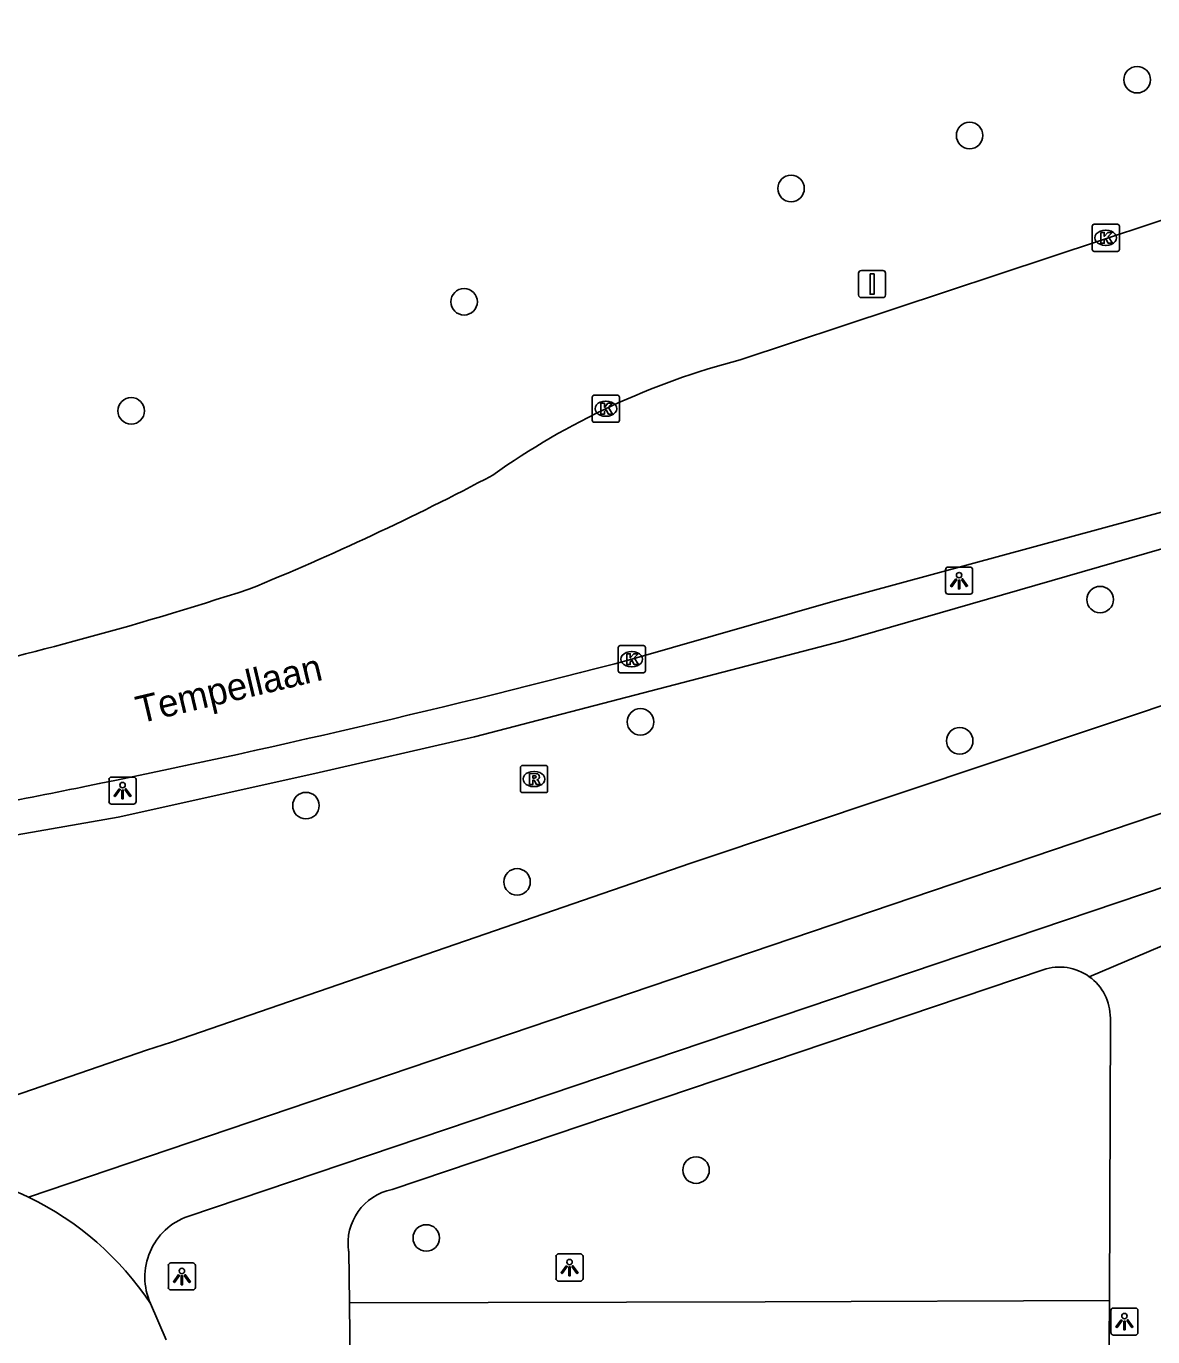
# Model space of a CAD drawing. Extents: x 160732 to 162105, y 387428 to 388479.
# Drawn here: x 161745.31 to 161786.82, y 388328.45 to 388376.74 of the extents above; entities that cross this region are included whole.
import ezdxf

# ---------------------------------------------------------------- set-up
doc = ezdxf.new("R2010")
doc.units = 0
for name, color, linetype in [('IMGEO_Berm_groen', 7, 'Continuous'), ('IMGEO_Boom', 7, 'Continuous'), ('IMGEO_Fietspad_gesloten', 7, 'Continuous'), ('IMGEO_Kolk', 7, 'Continuous'), ('IMGEO_Lichtpunt', 7, 'Continuous'), ('IMGEO_Openbare_ruimte_label', 7, 'Continuous'), ('IMGEO_Parkeervlak_open', 7, 'Continuous'), ('IMGEO_Rijbaan_lokaal_open', 7, 'Continuous'), ('IMGEO_Rijbaan_regionaal_gesloten', 7, 'Continuous'), ('IMGEO_Rioolput', 7, 'Continuous'), ('IMGEO_Verkeersbordpaal', 7, 'Continuous'), ('IMGEO_Voetpad_open', 7, 'Continuous')]:
    doc.layers.add(name, color=color, linetype=linetype)

msp = doc.modelspace()

# ---------------------------------------------------------------- linework, layer by layer
at = {"layer": 'IMGEO_Berm_groen'}
msp.add_lwpolyline([(161703.818, 388341.467), (161729.169, 388344.18), (161748.698, 388347.604), (161755.946, 388349.208), (161761.823, 388350.557), (161775.406, 388354.093), (161787.786, 388357.669), (161797.734, 388360.625), (161807.493, 388363.745), (161813.619, 388365.74), (161815, 388361.028), (161769.793, 388345.902), (161750.662, 388339.313), (161749.74, 388339.013), (161741.969, 388336.343), (161741.145, 388336.16), (161740.883, 388336.102), (161740.622, 388336.318), (161739.168, 388337.523), (161738.242, 388338.044), (161737.367, 388338.091), (161704.085, 388337.976)], dxfattribs=at)
at = {"layer": 'IMGEO_Boom'}
for centre in [(161786.238, 388374.77), (161780.067, 388372.715), (161773.486, 388370.763), (161761.439, 388366.588), (161749.174, 388362.567), (161784.875, 388355.614), (161767.938, 388351.111), (161779.701, 388350.41), (161755.614, 388348.023), (161763.391, 388345.213), (161769.986, 388334.596), (161760.046, 388332.094)]:
    msp.add_circle(centre, 0.489, dxfattribs=at)
at = {"layer": 'IMGEO_Fietspad_gesloten'}
for points in [[(161745.395, 388333.6), (161819.403, 388358.679)], [(161822.593, 388356.971), (161751.263, 388332.89)]]:
    msp.add_lwpolyline(points, dxfattribs=at)
msp.add_arc((161752.043, 388330.654), 2.368, 109.2378, 204.3091, dxfattribs=at)
at = {"layer": 'IMGEO_Kolk'}
for p, q in [((161784.657, 388369.445), (161785.509, 388369.445)), ((161784.582, 388368.519), (161784.582, 388369.371)), ((161785.07, 388369.225), (161785.095, 388369.225)), ((161785.583, 388369.371), (161785.583, 388368.519)), ((161785.093, 388368.665), (161785.068, 388368.665)), ((161785.509, 388368.445), (161784.657, 388368.445)), ((161766.163, 388362.221), (161766.163, 388363.073)), ((161766.238, 388363.147), (161767.09, 388363.147)), ((161766.651, 388362.927), (161766.676, 388362.927)), ((161767.164, 388363.073), (161767.164, 388362.221)), ((161766.674, 388362.367), (161766.649, 388362.367)), ((161767.09, 388362.147), (161766.238, 388362.147)), ((161767.117, 388352.992), (161767.117, 388353.844)), ((161767.192, 388353.918), (161768.044, 388353.918)), ((161767.605, 388353.698), (161767.63, 388353.698)), ((161768.118, 388353.844), (161768.118, 388352.992)), ((161767.628, 388353.138), (161767.603, 388353.138)), ((161768.044, 388352.918), (161767.192, 388352.918))]:
    msp.add_line(p, q, dxfattribs=at)
for points in [[(161784.657, 388369.445), (161785.509, 388369.445)], [(161784.582, 388368.519), (161784.582, 388369.371)], [(161784.903, 388369.145), (161785.026, 388369.145), (161785.026, 388368.994), (161785.156, 388369.145), (161785.32, 388369.145), (161785.174, 388368.994), (161785.327, 388368.745), (161785.175, 388368.745), (161785.09, 388368.909), (161785.026, 388368.842), (161785.026, 388368.745), (161784.903, 388368.745), (161784.903, 388369.145)], [(161785.583, 388369.371), (161785.583, 388368.519)], [(161785.509, 388368.445), (161784.657, 388368.445)], [(161766.163, 388362.221), (161766.163, 388363.073)], [(161766.238, 388363.147), (161767.09, 388363.147)], [(161766.484, 388362.847), (161766.607, 388362.847), (161766.607, 388362.696), (161766.737, 388362.847), (161766.901, 388362.847), (161766.755, 388362.696), (161766.908, 388362.447), (161766.756, 388362.447), (161766.671, 388362.611), (161766.607, 388362.544), (161766.607, 388362.447), (161766.484, 388362.447), (161766.484, 388362.847)], [(161767.164, 388363.073), (161767.164, 388362.221)], [(161767.09, 388362.147), (161766.238, 388362.147)], [(161767.117, 388352.992), (161767.117, 388353.844)], [(161767.192, 388353.918), (161768.044, 388353.918)], [(161767.438, 388353.618), (161767.561, 388353.618), (161767.561, 388353.467), (161767.691, 388353.618), (161767.855, 388353.618), (161767.709, 388353.467), (161767.862, 388353.218), (161767.71, 388353.218), (161767.625, 388353.382), (161767.561, 388353.315), (161767.561, 388353.218), (161767.438, 388353.218), (161767.438, 388353.618)], [(161768.118, 388353.844), (161768.118, 388352.992)], [(161768.044, 388352.918), (161767.192, 388352.918)]]:
    msp.add_lwpolyline(points, dxfattribs=at)
for centre, start, end in [((161784.659, 388369.369), 91.552, 178.448), ((161784.659, 388369.369), 91.552, 178.448), ((161785.507, 388369.369), 1.552, 88.448), ((161785.507, 388369.369), 1.552, 88.448), ((161784.659, 388368.521), 181.552, 268.448), ((161784.659, 388368.521), 181.552, 268.448), ((161785.507, 388368.521), 271.552, 358.448), ((161785.507, 388368.521), 271.552, 358.448), ((161766.24, 388363.071), 91.552, 178.448), ((161766.24, 388363.071), 91.552, 178.448), ((161767.088, 388363.071), 1.552, 88.448), ((161767.088, 388363.071), 1.552, 88.448), ((161766.24, 388362.223), 181.552, 268.448), ((161766.24, 388362.223), 181.552, 268.448), ((161767.088, 388362.223), 271.552, 358.448), ((161767.088, 388362.223), 271.552, 358.448), ((161767.194, 388353.842), 91.552, 178.448), ((161767.194, 388353.842), 91.552, 178.448), ((161768.042, 388353.842), 1.552, 88.448), ((161768.042, 388353.842), 1.552, 88.448), ((161767.194, 388352.994), 181.552, 268.448), ((161767.194, 388352.994), 181.552, 268.448), ((161768.042, 388352.994), 271.552, 358.448), ((161768.042, 388352.994), 271.552, 358.448)]:
    msp.add_arc(centre, 0.0765, start, end, dxfattribs=at)
for centre, major_axis, ratio, start_param, end_param in [((161785.069, 388368.945), (-0.387, 0.002), 0.722429, 4.712389, 7.853982), ((161785.094, 388368.945), (-0.39, 0.002), 0.717154, 1.570796, 4.712389), ((161766.65, 388362.647), (-0.387, 0.002), 0.722429, 4.712389, 7.853982), ((161766.675, 388362.647), (-0.39, 0.002), 0.717154, 1.570796, 4.712389), ((161767.604, 388353.418), (-0.387, 0.002), 0.722429, 4.712389, 7.853982), ((161767.629, 388353.418), (-0.39, 0.002), 0.717154, 1.570796, 4.712389)]:
    msp.add_ellipse(centre, major_axis=major_axis, ratio=ratio, start_param=start_param, end_param=end_param, dxfattribs=at)
at = {"layer": 'IMGEO_Lichtpunt'}
for p, q in [((161779.18, 388356.717), (161779.18, 388355.91)), ((161779.18, 388356.717), (161779.18, 388355.91)), ((161780.082, 388356.812), (161779.274, 388356.812)), ((161780.082, 388356.812), (161779.274, 388356.812)), ((161780.176, 388355.91), (161780.176, 388356.717)), ((161780.176, 388355.91), (161780.176, 388356.717)), ((161779.274, 388355.816), (161780.082, 388355.816)), ((161779.274, 388355.816), (161780.082, 388355.816)), ((161748.356, 388348.982), (161748.356, 388348.175)), ((161748.356, 388348.982), (161748.356, 388348.175)), ((161749.258, 388349.077), (161748.45, 388349.077)), ((161749.258, 388349.077), (161748.45, 388349.077)), ((161749.352, 388348.175), (161749.352, 388348.982)), ((161749.352, 388348.175), (161749.352, 388348.982)), ((161748.45, 388348.081), (161749.258, 388348.081)), ((161748.45, 388348.081), (161749.258, 388348.081)), ((161764.826, 388331.41), (161764.826, 388330.603)), ((161764.826, 388331.41), (161764.826, 388330.603)), ((161765.728, 388331.505), (161764.92, 388331.505)), ((161765.728, 388331.505), (161764.92, 388331.505)), ((161765.822, 388330.603), (161765.822, 388331.41)), ((161765.822, 388330.603), (161765.822, 388331.41)), ((161750.542, 388331.08), (161750.542, 388330.273)), ((161750.542, 388331.08), (161750.542, 388330.273)), ((161751.444, 388331.175), (161750.636, 388331.175)), ((161751.444, 388331.175), (161750.636, 388331.175)), ((161751.538, 388330.273), (161751.538, 388331.08)), ((161751.538, 388330.273), (161751.538, 388331.08)), ((161764.92, 388330.509), (161765.728, 388330.509)), ((161764.92, 388330.509), (161765.728, 388330.509)), ((161750.636, 388330.179), (161751.444, 388330.179)), ((161750.636, 388330.179), (161751.444, 388330.179)), ((161785.272, 388329.419), (161785.272, 388328.612)), ((161785.272, 388329.419), (161785.272, 388328.612)), ((161786.174, 388329.514), (161785.366, 388329.514)), ((161786.174, 388329.514), (161785.366, 388329.514)), ((161786.268, 388328.612), (161786.268, 388329.419)), ((161786.268, 388328.612), (161786.268, 388329.419)), ((161785.366, 388328.518), (161786.174, 388328.518)), ((161785.366, 388328.518), (161786.174, 388328.518))]:
    msp.add_line(p, q, dxfattribs=at)
for points in [[(161779.554, 388356.381), (161779.593, 388356.353), (161779.405, 388356.091), (161779.367, 388356.118), (161779.554, 388356.381)], [(161779.656, 388356.333), (161779.703, 388356.333), (161779.703, 388356.011), (161779.656, 388356.011), (161779.656, 388356.333)], [(161779.766, 388356.353), (161779.804, 388356.38), (161779.991, 388356.118), (161779.952, 388356.09), (161779.766, 388356.353)], [(161748.73, 388348.646), (161748.769, 388348.618), (161748.581, 388348.356), (161748.543, 388348.383), (161748.73, 388348.646)], [(161748.832, 388348.598), (161748.879, 388348.598), (161748.879, 388348.276), (161748.832, 388348.276), (161748.832, 388348.598)], [(161748.942, 388348.618), (161748.98, 388348.645), (161749.167, 388348.383), (161749.128, 388348.355), (161748.942, 388348.618)], [(161765.2, 388331.074), (161765.239, 388331.046), (161765.051, 388330.784), (161765.013, 388330.811), (161765.2, 388331.074)], [(161765.302, 388331.026), (161765.349, 388331.026), (161765.349, 388330.704), (161765.302, 388330.704), (161765.302, 388331.026)], [(161765.412, 388331.046), (161765.45, 388331.073), (161765.637, 388330.811), (161765.598, 388330.783), (161765.412, 388331.046)], [(161750.916, 388330.744), (161750.955, 388330.716), (161750.767, 388330.454), (161750.729, 388330.481), (161750.916, 388330.744)], [(161751.018, 388330.696), (161751.065, 388330.696), (161751.065, 388330.374), (161751.018, 388330.374), (161751.018, 388330.696)], [(161751.128, 388330.716), (161751.166, 388330.743), (161751.353, 388330.481), (161751.314, 388330.453), (161751.128, 388330.716)], [(161785.646, 388329.083), (161785.685, 388329.055), (161785.497, 388328.793), (161785.459, 388328.82), (161785.646, 388329.083)], [(161785.748, 388329.035), (161785.795, 388329.035), (161785.795, 388328.713), (161785.748, 388328.713), (161785.748, 388329.035)], [(161785.858, 388329.055), (161785.896, 388329.082), (161786.083, 388328.82), (161786.044, 388328.792), (161785.858, 388329.055)]]:
    msp.add_lwpolyline(points, dxfattribs=at)
for centre in [(161779.679, 388356.515), (161748.855, 388348.78), (161765.325, 388331.208), (161751.041, 388330.878), (161785.771, 388329.217)]:
    msp.add_circle(centre, 0.0994, dxfattribs=at)
for centre, start, end in [((161779.274, 388356.717), 90, 180), ((161779.274, 388356.717), 90, 180), ((161780.082, 388356.717), 0, 90), ((161780.082, 388356.717), 0, 90), ((161779.274, 388355.91), 180, 270), ((161779.274, 388355.91), 180, 270), ((161780.082, 388355.91), 270, 0), ((161780.082, 388355.91), 270, 360), ((161748.45, 388348.982), 90, 180), ((161748.45, 388348.982), 90, 180), ((161749.258, 388348.982), 0, 90), ((161749.258, 388348.982), 0, 90), ((161748.45, 388348.175), 180, 270), ((161748.45, 388348.175), 180, 270), ((161749.258, 388348.175), 270, 0), ((161749.258, 388348.175), 270, 360), ((161764.92, 388331.41), 90, 180), ((161764.92, 388331.41), 90, 180), ((161765.728, 388331.41), 0, 90), ((161765.728, 388331.41), 0, 90), ((161750.636, 388331.08), 90, 180), ((161750.636, 388331.08), 90, 180), ((161751.444, 388331.08), 0, 90), ((161751.444, 388331.08), 0, 90), ((161764.92, 388330.603), 180, 270), ((161764.92, 388330.603), 180, 270), ((161765.728, 388330.603), 270, 0), ((161765.728, 388330.603), 270, 360), ((161750.636, 388330.273), 180, 270), ((161750.636, 388330.273), 180, 270), ((161751.444, 388330.273), 270, 0), ((161751.444, 388330.273), 270, 360), ((161785.366, 388329.419), 90, 180), ((161785.366, 388329.419), 90, 180), ((161786.174, 388329.419), 0, 90), ((161786.174, 388329.419), 0, 90), ((161785.366, 388328.612), 180, 270), ((161785.366, 388328.612), 180, 270), ((161786.174, 388328.612), 270, 0), ((161786.174, 388328.612), 270, 360)]:
    msp.add_arc(centre, 0.0946, start, end, dxfattribs=at)
at = {"layer": 'IMGEO_Parkeervlak_open'}
msp.add_lwpolyline([(161757.222, 388329.701), (161772.538, 388329.741), (161785.216, 388329.788)], dxfattribs=at)
at = {"layer": 'IMGEO_Rijbaan_lokaal_open'}
msp.add_lwpolyline([(161750.466, 388328.336), (161749.885, 388329.679)], dxfattribs=at)
for centre, radius, start, end in [((161740.04, 388321.932), 12.838, 65.3482, 83.6771), ((161740.455, 388323.412), 11.323, 33.6079, 64.1324)]:
    msp.add_arc(centre, radius, start, end, dxfattribs=at)
at = {"layer": 'IMGEO_Rijbaan_regionaal_gesloten'}
for points in [[(161771.608, 388364.449), (161800.173, 388373.905), (161808.737, 388376.74)], [(161767.618, 388353.418), (161775.029, 388355.545), (161787.404, 388358.909), (161814.622, 388367.655), (161819.507, 388369.225), (161825.694, 388371.213), (161826.568, 388371.494), (161826.783, 388371.562)]]:
    msp.add_lwpolyline(points, dxfattribs=at)
for centre, radius, start, end in [((161778.64, 388337.469), 27.881, 104.6086, 125.3749), ((161716.766, 388446.238), 97.435, 292.15623, 297.99338), ((161712.861, 388480.773), 131.23, 285.10519, 288.04554), ((161712.773, 388481.057), 131.527, 279.9923, 285.10976), ((161675.192, 388704.859), 363.392, 281.45495, 284.73458), ((161673.788, 388712.106), 370.773, 280.29045, 281.44528)]:
    msp.add_arc(centre, radius, start, end, dxfattribs=at)
at = {"layer": 'IMGEO_Rioolput'}
for p, q in [((161763.517, 388348.577), (161763.517, 388349.429)), ((161763.592, 388349.503), (161764.444, 388349.503)), ((161764.005, 388349.283), (161764.03, 388349.283)), ((161764.518, 388349.429), (161764.518, 388348.577)), ((161764.028, 388348.723), (161764.003, 388348.723)), ((161764.444, 388348.503), (161763.592, 388348.503))]:
    msp.add_line(p, q, dxfattribs=at)
for points in [[(161763.517, 388348.577), (161763.517, 388349.429)], [(161763.592, 388349.503), (161764.444, 388349.503)], [(161764.106, 388349.201), (161763.854, 388349.203), (161763.854, 388348.803)], [(161764.518, 388349.429), (161764.518, 388348.577)], [(161763.854, 388348.803), (161763.978, 388348.803), (161763.978, 388348.965), (161763.989, 388348.965)], [(161764.032, 388349.122), (161763.978, 388349.122), (161763.978, 388349.041)], [(161763.978, 388349.041), (161764.03, 388349.041)], [(161764.036, 388348.936), (161764.107, 388348.803), (161764.247, 388348.803), (161764.182, 388348.929)], [(161764.444, 388348.503), (161763.592, 388348.503)]]:
    msp.add_lwpolyline(points, dxfattribs=at)
for centre, radius, start, end in [((161763.594, 388349.427), 0.0765, 91.552, 178.448), ((161763.594, 388349.427), 0.0765, 91.552, 178.448), ((161764.105, 388349.091), 0.109, 350.3612, 89.416), ((161764.442, 388349.427), 0.0765, 1.552, 88.448), ((161764.442, 388349.427), 0.0765, 1.552, 88.448), ((161763.988, 388348.912), 0.0533, 26.0293, 88.6989), ((161764.014, 388349.23), 0.19, 274.7715, 282.9687), ((161764.038, 388349.026), 0.0964, 77.0061, 93.1865), ((161764.052, 388349.083), 0.0378, 276.6634, 79.6772), ((161764.103, 388349.091), 0.112, 277.5842, 350.9817), ((161764.087, 388348.876), 0.108, 29.5134, 73.7905), ((161763.594, 388348.579), 0.0765, 181.552, 268.448), ((161763.594, 388348.579), 0.0765, 181.552, 268.448), ((161764.442, 388348.579), 0.0765, 271.552, 358.448), ((161764.442, 388348.579), 0.0765, 271.552, 358.448)]:
    msp.add_arc(centre, radius, start, end, dxfattribs=at)
for centre, major_axis, ratio, start_param, end_param in [((161764.004, 388349.003), (-0.387, 0.002), 0.722429, 4.712389, 7.853982), ((161764.029, 388349.003), (-0.39, 0.002), 0.717154, 1.570796, 4.712389)]:
    msp.add_ellipse(centre, major_axis=major_axis, ratio=ratio, start_param=start_param, end_param=end_param, dxfattribs=at)
at = {"layer": 'IMGEO_Verkeersbordpaal'}
for p, q in [((161775.978, 388366.839), (161775.978, 388367.639)), ((161775.978, 388367.639), (161775.978, 388366.839)), ((161776.078, 388367.739), (161776.868, 388367.739)), ((161776.868, 388367.739), (161776.078, 388367.739)), ((161776.968, 388367.639), (161776.968, 388366.839)), ((161776.968, 388366.839), (161776.968, 388367.639)), ((161776.868, 388366.739), (161776.078, 388366.739)), ((161776.078, 388366.739), (161776.868, 388366.739))]:
    msp.add_line(p, q, dxfattribs=at)
msp.add_lwpolyline([(161776.398, 388367.614), (161776.548, 388367.614), (161776.548, 388366.864), (161776.398, 388366.864), (161776.398, 388367.614)], dxfattribs=at)
for centre, start, end in [((161776.078, 388367.639), 90, 180), ((161776.078, 388367.639), 90, 180), ((161776.868, 388367.639), 0, 90), ((161776.868, 388367.639), 360, 90), ((161776.078, 388366.839), 180, 270), ((161776.078, 388366.839), 180, 270), ((161776.868, 388366.839), 270, 0), ((161776.868, 388366.839), 270, 0)]:
    msp.add_arc(centre, 0.1, start, end, dxfattribs=at)
at = {"layer": 'IMGEO_Voetpad_open'}
for points in [[(161789.766, 388343.968), (161784.474, 388341.721)], [(161782.781, 388341.977), (161758.792, 388333.882)], [(161785.216, 388329.788), (161785.251, 388340.196)], [(161757.187, 388331.61), (161757.222, 388329.701)], [(161757.258, 388326.041), (161757.222, 388329.701)], [(161785.216, 388329.788), (161785.17, 388323.79)]]:
    msp.add_lwpolyline(points, dxfattribs=at)
for centre, radius, start, end in [((161783.379, 388340.203), 1.872, 54.1839, 108.6189), ((161783.377, 388340.202), 1.874, 359.8236, 54.1748), ((161759.184, 388331.902), 2.019, 101.211, 188.3122)]:
    msp.add_arc(centre, radius, start, end, dxfattribs=at)

# ---------------------------------------------------------------- texts
at = {"layer": 'IMGEO_Openbare_ruimte_label'}
msp.add_text('Tempellaan', height=1, rotation=13.3553, dxfattribs=at).set_placement((161749.484, 388351.049))

doc.saveas('drawing.dxf')
